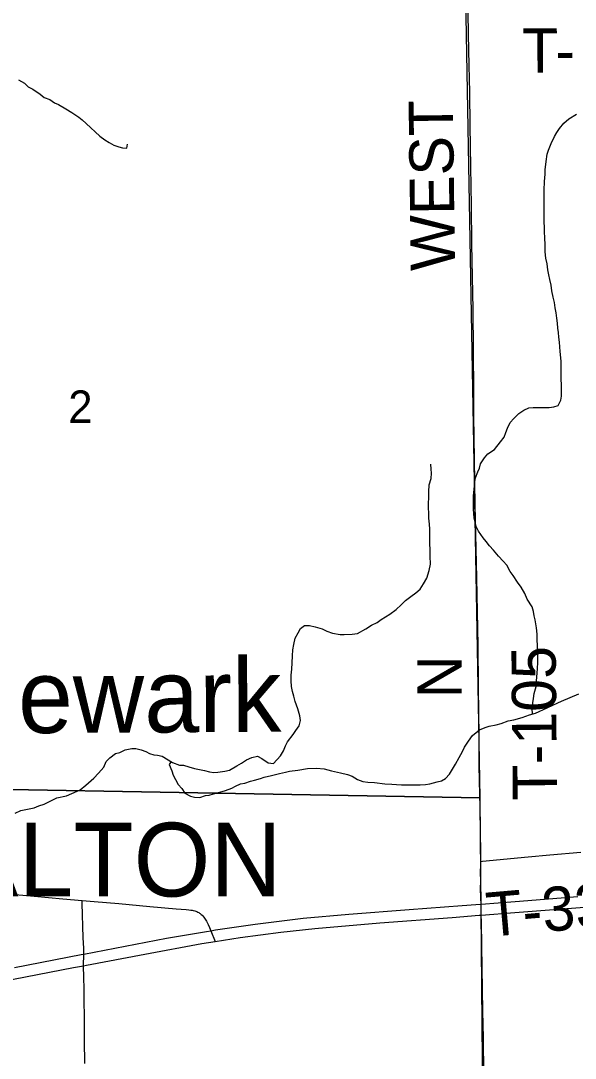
# Model space of a CAD drawing. Extents: x 1985906 to 2360102, y 891258 to 1222054.
# Drawn here: x 2195668 to 2199425, y 1019034 to 1026073 of the extents above; entities that cross this region are included whole.
import ezdxf

# ---------------------------------------------------------------- set-up
doc = ezdxf.new("R2010")
doc.units = 0
for name, color, linetype in [('GM_X_Corporation_Text', 7, 'Continuous'), ('GM_X_County_Road', 7, 'Continuous'), ('GM_X_Minor_River', 7, 'Continuous'), ('GM_X_Minor_River_Text', 7, 'Continuous'), ('GM_X_Section', 7, 'Continuous'), ('GM_X_Section_Text', 7, 'Continuous'), ('GM_X_Township_Road', 7, 'Continuous'), ('GM_X_Township_Road_Text', 7, 'Continuous'), ('GM_X_US_Route', 7, 'Continuous')]:
    doc.layers.add(name, color=color, linetype=linetype)

msp = doc.modelspace()

# ---------------------------------------------------------------- linework, layer by layer
at = {"layer": 'GM_X_County_Road'}
msp.add_lwpolyline([(2198817.1, 1018107.6), (2198816.1, 1018270.5), (2198813.2, 1018615.1), (2198806.6, 1018926.8), (2198802.9, 1019172.8), (2198799.5, 1019353.3), (2198792.3, 1019796.2), (2198789.5, 1019960.2), (2198788.6, 1020004.8)], dxfattribs=at)
at = {"layer": 'GM_X_Minor_River'}
for points in [[(2195651.4, 1025672.4), (2195693.7, 1025648.6), (2195718, 1025624.6), (2195750.2, 1025608.8), (2195798.7, 1025574.9), (2195826.9, 1025551), (2195865.2, 1025537.2), (2195895.5, 1025515.3), (2195923.7, 1025503.4), (2195972.1, 1025475.6), (2196014.4, 1025449.7), (2196060.8, 1025417.9), (2196085, 1025400), (2196111.3, 1025376.1), (2196141.6, 1025346.1), (2196171.9, 1025318.2), (2196204.2, 1025290.3), (2196238.5, 1025264.4), (2196266.8, 1025246.5), (2196299, 1025228.7), (2196331.3, 1025216.8), (2196357.4, 1025210.9), (2196387.6, 1025207.1), (2196391.4, 1025235.2)], [(2199261.5, 1025239), (2199285.3, 1025287.2), (2199301.3, 1025313.4), (2199317.2, 1025341.6), (2199347.1, 1025377.9), (2199381.1, 1025406.1), (2199433.2, 1025438.5)], [(2199135.1, 1021369), (2199132, 1021407.1), (2199137.9, 1021445.2), (2199141.7, 1021475.4), (2199147.6, 1021507.5), (2199159.4, 1021555.7), (2199163.2, 1021593.8), (2199166.9, 1021646), (2199168.7, 1021678.1), (2199170.5, 1021718.2), (2199169.8, 1021840.6), (2199167.7, 1021866.6), (2199167.4, 1021910.8), (2199163.2, 1021954.9), (2199152.8, 1022007), (2199146.6, 1022035), (2199142.5, 1022065.1), (2199132.2, 1022097.1), (2199099.8, 1022149.1), (2199083.5, 1022187.1), (2199059.1, 1022229.1), (2199034.8, 1022263.1), (2199004.4, 1022309), (2198984.2, 1022335), (2198961.8, 1022379), (2198935.5, 1022406.9), (2198905.2, 1022440.9), (2198870.8, 1022480.8), (2198844.5, 1022510.7), (2198820.3, 1022538.7), (2198800, 1022564.7), (2198769.6, 1022608.6), (2198753.4, 1022640.6), (2198741, 1022700.7), (2198736.6, 1022758.9), (2198736.1, 1022847.1), (2198741.8, 1022917.4), (2198743.6, 1022945.5), (2198749.5, 1022971.6), (2198765.4, 1023011.8), (2198777.3, 1023037.9), (2198783.2, 1023066), (2198811.1, 1023106.3), (2198833, 1023134.5), (2198877.1, 1023164.8), (2198919, 1023215.2), (2198942.9, 1023247.4), (2198954.8, 1023279.6), (2198966.7, 1023307.7), (2198984.6, 1023345.9), (2199008.6, 1023374.2), (2199042.5, 1023408.4), (2199076.6, 1023430.7), (2199110.6, 1023446.9), (2199138.8, 1023449.1), (2199183, 1023449.3), (2199215.1, 1023447.5), (2199249.3, 1023449.7), (2199279.4, 1023453.9), (2199309.5, 1023462.1), (2199327.4, 1023498.3), (2199331.3, 1023526.4), (2199330.9, 1023596.6), (2199328.6, 1023646.7), (2199328.5, 1023672.8), (2199330.2, 1023714.9), (2199330, 1023763.1), (2199323.6, 1023829.2), (2199319.2, 1023891.4), (2199313, 1023925.4), (2199310.8, 1023957.5), (2199306.6, 1023987.6), (2199304.4, 1024019.7), (2199300.2, 1024053.7), (2199296, 1024089.8), (2199289.8, 1024125.9), (2199283.5, 1024160), (2199275.3, 1024198), (2199267, 1024240.1), (2199260.8, 1024278.2), (2199252.5, 1024316.2), (2199246.3, 1024348.3), (2199240.1, 1024382.4), (2199233.8, 1024424.4), (2199225.6, 1024462.5), (2199221.3, 1024504.6), (2199221.1, 1024548.7), (2199218.8, 1024604.9), (2199216.6, 1024637), (2199216.4, 1024671.1), (2199214.2, 1024705.2), (2199213.7, 1024799.4), (2199215.3, 1024863.6), (2199215, 1024923.8), (2199216.7, 1024982), (2199220.4, 1025032.2), (2199220.2, 1025062.2), (2199228, 1025118.4), (2199235.7, 1025166.6), (2199243.6, 1025194.8), (2199261.5, 1025239)], [(2198433.5, 1022697), (2198433.3, 1022723.1), (2198431, 1022777.2), (2198430.9, 1022803.3), (2198432.7, 1022831.4), (2198432.5, 1022877.5), (2198436.2, 1022923.7), (2198448.1, 1022967.9), (2198449.9, 1023004), (2198449.7, 1023030.1), (2198447.5, 1023064.2)], [(2195713.2, 1020722.4), (2195759.3, 1020732.7), (2195789.4, 1020746.9), (2195825.5, 1020757.1), (2195911.7, 1020799.7), (2195977.9, 1020814.1), (2196014, 1020830.3), (2196070.2, 1020854.7), (2196108.2, 1020887), (2196162.2, 1020933.4), (2196194.1, 1020967.7), (2196230.1, 1021008), (2196246, 1021046.2), (2196271.9, 1021072.4), (2196310, 1021100.7), (2196338.1, 1021108.9), (2196374.2, 1021125.2), (2196420.3, 1021135.4), (2196446.5, 1021135.6), (2196484.7, 1021125.8), (2196514.9, 1021113.9), (2196541.1, 1021102), (2196569.3, 1021092.1), (2196595.4, 1021090.3), (2196625.6, 1021082.4), (2196696.2, 1021040.7), (2196742.5, 1021022.9), (2196770.7, 1021021), (2196806.9, 1021011.2), (2196845.1, 1020999.4), (2196879.4, 1020993.5), (2196913.6, 1020985.7), (2196945.8, 1020977.9), (2196975.9, 1020972), (2197002.1, 1020974.2), (2197050.2, 1020980.4), (2197082.4, 1020988.7), (2197132.5, 1021017), (2197164.5, 1021035.2), (2197196.5, 1021057.5), (2197232.6, 1021073.7), (2197272.8, 1021084), (2197301, 1021068.1), (2197343.4, 1021038.2), (2197379.6, 1021032.4), (2197427.5, 1021084.8), (2197447.4, 1021119), (2197461.3, 1021153.2), (2197475.2, 1021181.4), (2197513.1, 1021229.7), (2197531.1, 1021257.9), (2197555, 1021288.1), (2197562.8, 1021324.3), (2197558.6, 1021356.3), (2197546.3, 1021404.4), (2197528, 1021454.4), (2197517.7, 1021490.5), (2197509.5, 1021522.5), (2197503.3, 1021556.6), (2197501, 1021594.7), (2197500.8, 1021632.8), (2197504.6, 1021672.9), (2197506.4, 1021717.1), (2197510.2, 1021763.2), (2197511.9, 1021805.4), (2197517.8, 1021841.5), (2197527.6, 1021883.7), (2197547.5, 1021919.9), (2197563.4, 1021950.1), (2197589.4, 1021970.3), (2197623.6, 1021970.5), (2197663.8, 1021960.7), (2197710.1, 1021946.9), (2197742.4, 1021931), (2197780.6, 1021917.2), (2197832.9, 1021909.4), (2197859.1, 1021907.6), (2197913.3, 1021909.9), (2197949.4, 1021916.1), (2198005.6, 1021946.5), (2198043.6, 1021970.8), (2198081.7, 1021989), (2198109.7, 1022009.2), (2198139.8, 1022027.5), (2198167.8, 1022045.7), (2198211.8, 1022078), (2198245.8, 1022110.3), (2198275.8, 1022138.5), (2198309.8, 1022166.8), (2198343.9, 1022191.1), (2198373.9, 1022215.3), (2198397.8, 1022251.5), (2198419.7, 1022291.8), (2198435.5, 1022342), (2198445.3, 1022386.2), (2198443, 1022440.3), (2198442.8, 1022470.4), (2198440.4, 1022540.6), (2198439.9, 1022622.8), (2198437.7, 1022656.9), (2198433.5, 1022697)], [(2196687.6, 1021045.8), (2196674.2, 1021026.5), (2196692.5, 1020984.5), (2196700.7, 1020954.4), (2196716.9, 1020924.5), (2196735.2, 1020890.5), (2196759.5, 1020864.5), (2196779.8, 1020832.5), (2196818, 1020812.7), (2196844.2, 1020804.8), (2196880.4, 1020803), (2196918.5, 1020815.2), (2196944.6, 1020819.4), (2196974.7, 1020827.6), (2197016.9, 1020839.8), (2197055, 1020850.1), (2197097.1, 1020866.4), (2197123.2, 1020880.6), (2197157.2, 1020894.8), (2197185.4, 1020901), (2197223.5, 1020913.2), (2197251.6, 1020921.4), (2197291.7, 1020931.6), (2197317.8, 1020939.8), (2197365.9, 1020952.1), (2197394.1, 1020958.3), (2197420.1, 1020966.4), (2197462.3, 1020974.7), (2197488.4, 1020980.8), (2197544.6, 1020987.2), (2197610.9, 1020999.6), (2197671.2, 1021001.9), (2197723.4, 1020996.2), (2197773.8, 1020984.4), (2197834.1, 1020970.7), (2197882.4, 1020958.9), (2197912.6, 1020947.1), (2197948.9, 1020925.2), (2197985.2, 1020911.4), (2198019.4, 1020907.5), (2198065.6, 1020903.8), (2198134, 1020896.2), (2198182.3, 1020892.4), (2198214.4, 1020890.6), (2198248.6, 1020888.8), (2198375.2, 1020889.4), (2198409.4, 1020891.7), (2198439.5, 1020895.8), (2198489.7, 1020908.1), (2198519.8, 1020916.3), (2198545.8, 1020932.5), (2198571.8, 1020960.7), (2198593.7, 1020994.9), (2198613.6, 1021029.2), (2198637.5, 1021073.4), (2198661.4, 1021115.7), (2198675.3, 1021143.8), (2198701.2, 1021184.1), (2198729.1, 1021222.4), (2198777.1, 1021260.7), (2198815.2, 1021277), (2198841.3, 1021287.2), (2198889.5, 1021295.5), (2198923.6, 1021303.7), (2198969.7, 1021322), (2199009.9, 1021330.2), (2199066.1, 1021344.6), (2199114.2, 1021362.9), (2199156.3, 1021375.2), (2199234.5, 1021411.7), (2199276.6, 1021432), (2199330.7, 1021456.3), (2199390.9, 1021480.7), (2199449.1, 1021505.1)], [(2195628.9, 1020695.8), (2195669, 1020714.1), (2195713.2, 1020722.4)]]:
    msp.add_lwpolyline(points, dxfattribs=at)
at = {"layer": 'GM_X_Section'}
for points in [[(2193699.4, 1026168.3), (2198682.1, 1026231.3), (2198779, 1020800.6), (2193424.6, 1020894.4), (2193425.3, 1026159.9)], [(2193424.6, 1020894.4), (2198779, 1020800.6), (2198825.2, 1015445.5), (2196324.9, 1015519.1), (2193469, 1015525.3)]]:
    msp.add_lwpolyline(points, close=True, dxfattribs=at)
at = {"layer": 'GM_X_Township_Road'}
for points in [[(2198781.9, 1020622.4), (2198781.2, 1020671.2), (2198780.4, 1020736.7), (2198776, 1020916.7), (2198774.7, 1021022.2), (2198773.8, 1021097.2), (2198773.9, 1021165.4), (2198773.9, 1021227.8), (2198770.9, 1021375.8), (2198768.6, 1021556.1), (2198766.7, 1021834.8), (2198764.7, 1021949.6), (2198757.2, 1022293.8), (2198753, 1022490.6), (2198747.2, 1022785.7), (2198742.8, 1023097.1), (2198738.8, 1023392.1), (2198737.8, 1023556.1), (2198732.2, 1024113.6), (2198724.6, 1024556.2), (2198721.8, 1024818.6), (2198718.3, 1025080.8), (2198712.3, 1025359.4), (2198709.9, 1025588.7), (2198707, 1025768.9), (2198701.9, 1025981.9), (2198698.4, 1026129.3)], [(2198784.3, 1020369.3), (2198784.6, 1020442.4), (2198782.9, 1020556.8), (2198781.9, 1020622.4)], [(2198784.3, 1020369.3), (2198795.4, 1020370.4), (2199106.1, 1020401), (2199252, 1020414), (2199463.5, 1020432.6)], [(2198783.7, 1020297.6), (2198784.3, 1020344), (2198784.3, 1020369.3)], [(2198786.6, 1020080), (2198785.2, 1020120.5), (2198783.6, 1020188.9), (2198784.5, 1020229.5), (2198783.7, 1020297.6)], [(2196095.2, 1019740.3), (2196095.7, 1019764.9), (2196095.9, 1019780.2), (2196091.6, 1019850.4), (2196084.7, 1020086.9), (2196084.3, 1020103.4)], [(2198788.6, 1020004.8), (2198786.6, 1020080)], [(2196093.7, 1019661.7), (2196095.2, 1019740.3)], [(2196103, 1018997.1), (2196100.4, 1019153.5), (2196099.6, 1019215.5), (2196099.4, 1019279.9), (2196099.6, 1019328.7), (2196098.3, 1019409.6), (2196096.9, 1019499), (2196095.5, 1019585.9), (2196094.7, 1019604.9), (2196093.3, 1019638), (2196093.7, 1019661.7)]]:
    msp.add_lwpolyline(points, dxfattribs=at)
at = {"layer": 'GM_X_US_Route'}
for points in [[(2196984.8, 1019826.3), (2197154.3, 1019853), (2197430.8, 1019889.5), (2197659.3, 1019913.7), (2198100.5, 1019952.5), (2198591.1, 1019989.6), (2198773.5, 1020003.7), (2198788.6, 1020004.8), (2199016.3, 1020022.5), (2199752, 1020079.2), (2200961.9, 1020174.5), (2201444.4, 1020222.4)], [(2195578.3, 1020150.2), (2195758.4, 1020132.8), (2195952.2, 1020114.6), (2196084.3, 1020103.4), (2196165.6, 1020096.6), (2196332.3, 1020082.6), (2196541.4, 1020064.1), (2196721.6, 1020048.4), (2196787.5, 1020042.2), (2196805.9, 1020040.4), (2196820.4, 1020039), (2196828.4, 1020037.9), (2196835.5, 1020036.4), (2196846.9, 1020033.6), (2196854.5, 1020031.3), (2196861.6, 1020028.2), (2196867.9, 1020025.4), (2196873.5, 1020021.9), (2196878.9, 1020018.8), (2196882.9, 1020016), (2196886.6, 1020013.4), (2196891.2, 1020009.4), (2196896.9, 1020004.3), (2196907.9, 1019991.5), (2196918.1, 1019977.6), (2196926.4, 1019963.4), (2196937.7, 1019941.7), (2196946.1, 1019921.4), (2196955.3, 1019898.8), (2196984.8, 1019826.3)], [(2195626.2, 1019649.8), (2196076.8, 1019737.2), (2196095.2, 1019740.3), (2196656.4, 1019847.6), (2196926.6, 1019893.9), (2196955.3, 1019898.8), (2196987.2, 1019904.1), (2197255, 1019943.5), (2197580.3, 1019983.3), (2197890.3, 1020012), (2198299.6, 1020043.1), (2198659, 1020070.4), (2198752.4, 1020077.4), (2198786.6, 1020080), (2199017.9, 1020097.3), (2199443.3, 1020131)], [(2193438.1, 1019167.7), (2193801.8, 1019223.7), (2194205.2, 1019296.2), (2195058.5, 1019461.9), (2196024.7, 1019648.6), (2196093.7, 1019661.7), (2196113.3, 1019665.4), (2196508, 1019740.3), (2196895, 1019812.1), (2196984.8, 1019826.3)]]:
    msp.add_lwpolyline(points, dxfattribs=at)

# ---------------------------------------------------------------- texts
at = {"layer": 'GM_X_Corporation_Text'}
msp.add_text('DALTON', height=500, rotation=0.00001, dxfattribs=at).set_placement((2194723.5, 1020131.3))
at = {"layer": 'GM_X_Minor_River_Text'}
msp.add_text('Newark', height=500.12, rotation=0.31479, dxfattribs=at).set_placement((2195167.4, 1021236.5))
at = {"layer": 'GM_X_Section_Text'}
msp.add_text('2', height=221, rotation=0.00001, dxfattribs=at).set_placement((2195989.8, 1023343.3))
at = {"layer": 'GM_X_Township_Road_Text'}
for s, rotation, p in [('T', 0.29357, (2199065.8, 1025720.2)), ('-', 0.31012, (2199290.3, 1025721.4)), ('WEST', 90.7504, (2198610.7, 1024378.2)), ('T-105', 90.54282, (2199302, 1020783.3)), ('N', 90, (2198654.8, 1021475.7)), ('T-330', 4.99485, (2198834.6, 1019856.9))]:
    msp.add_text(s, height=300, rotation=rotation, dxfattribs=at).set_placement(p)

doc.saveas('drawing.dxf')
